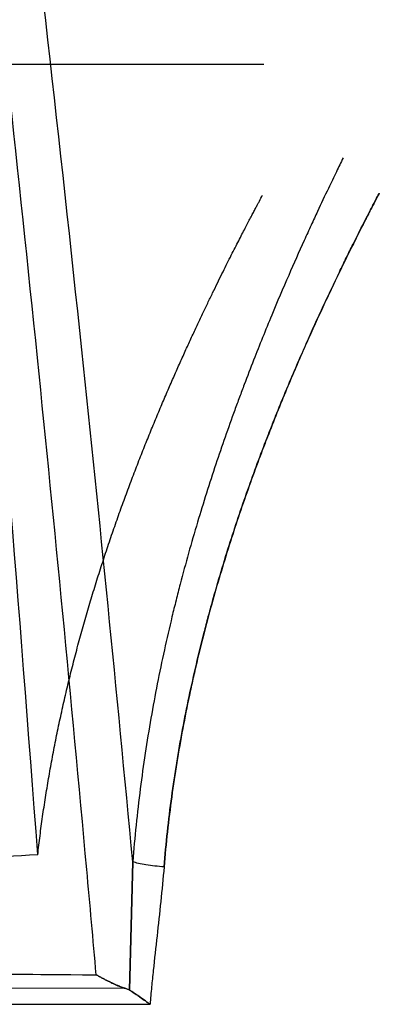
# Model space of a CAD drawing. Header units: millimetres. Extents: x 0 to 297, y 0 to 210.
# Tile 289 of 455: x 146.333 to 146.475, y 159.605 to 159.993. Entities that reach past the tile are written whole.
import ezdxf

# ---------------------------------------------------------------- set-up
doc = ezdxf.new("R2010")
doc.units = ezdxf.units.MM
doc.header["$LTSCALE"] = 16.335
doc.layers.add('INTFCLR_144815', color=7, linetype='CONTINUOUS')

msp = doc.modelspace()

# ---------------------------------------------------------------- linework, layer by layer
at = {"layer": 'INTFCLR_144815', "color": 9, "linetype": 'Continuous'}
for p, q in [((146.4293832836, 159.9754782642), (146.3162983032, 159.9754782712)), ((146.377783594, 159.6608559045), (146.3764765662, 159.6101895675)), ((146.3764765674, 159.6101895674), (146.377783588, 159.6608559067)), ((146.3750393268, 159.6108036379), (146.1874409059, 159.6113595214)), ((146.187540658, 159.6046337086), (146.3845793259, 159.6046320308))]:
    msp.add_line(p, q, dxfattribs=at)
at = {"layer": 'INTFCLR_144815', "color": 6, "linetype": 'Continuous'}
for p, q in [((146.3764817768, 159.6101900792), (146.3750393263, 159.6108036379)), ((146.3750393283, 159.6108036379), (146.37604636, 159.6104140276))]:
    msp.add_line(p, q, dxfattribs=at)
for centre, radius, start, end in [((147.9686292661, 131.2994229), 28.4109156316, 93.2855698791, 93.49162063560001), ((147.9314584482, 131.9272099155), 27.7820297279, 93.2832402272, 93.49395523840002)]:
    msp.add_arc(centre, radius, start, end, dxfattribs=at)
at = {"layer": 'INTFCLR_144815', "color": 9, "linetype": 'Continuous'}
for centre, radius, start, end in [((146.8641499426, 159.5651784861), 0.4811907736, 174.4785059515, 175.2969545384), ((146.8656314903, 159.5650407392), 0.4826786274, 174.4791521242, 175.2950778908)]:
    msp.add_arc(centre, radius, start, end, dxfattribs=at)
at = {"layer": 'INTFCLR_144815', "color": 6, "linetype": 'Continuous'}
msp.add_ellipse((145.8396077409, 157.7041053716), major_axis=(0, 4.1302075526), ratio=0.1377199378, start_param=-1.0764691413, end_param=-0.9955506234, dxfattribs=at)
at = {"layer": 'INTFCLR_144815', "color": 9, "linetype": 'Continuous'}
for points, knots in [([(146.3777835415, 159.6608559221), (146.3714691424, 159.7282054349), (146.3566880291, 159.8771675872), (146.3312299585, 160.1029362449), (146.3015784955, 160.3315193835), (146.2797373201, 160.4783572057), (146.2685356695, 160.5484094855)], [0, 0, 0, 0, 0.2268957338, 0.5020939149, 0.7620442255, 1, 1, 1, 1]), ([(146.363386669, 159.6162732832), (146.3621587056, 159.630117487), (146.3548701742, 159.711314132), (146.3400849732, 159.8651214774), (146.3249298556, 160.004922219), (146.316537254, 160.0774282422)], [0, 0, 0, 0, 0.08995059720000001, 0.5276123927, 1, 1, 1, 1]), ([(146.4607052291, 159.9385630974), (146.4598174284, 159.9367538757), (146.4578673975, 159.9327547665), (146.4544938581, 159.9257364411), (146.4511775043, 159.9187029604), (146.4484775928, 159.9128690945), (146.4467175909, 159.9090236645), (146.4437285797, 159.9024396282), (146.4389253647, 159.8916137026), (146.4322470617, 159.8759010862), (146.426451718, 159.8615253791), (146.4222961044, 159.8507176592), (146.4198332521, 159.8441390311), (146.4159944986, 159.8336881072), (146.4102790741, 159.8173009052), (146.4030394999, 159.794416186), (146.3980052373, 159.7764573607), (146.394816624, 159.7639929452), (146.3926969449, 159.7553624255), (146.3891482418, 159.7399283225), (146.384691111, 159.7173482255), (146.3804709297, 159.6894613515), (146.378526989, 159.6704947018), (146.3777835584, 159.6608559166)], [0, 0, 0, 0, 0.0207349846, 0.045776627, 0.0801181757, 0.1007403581, 0.1119158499, 0.1236298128, 0.1751356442, 0.2337672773, 0.299281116, 0.3345979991, 0.3528994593, 0.371554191, 0.4491488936, 0.5314384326, 0.6184736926, 0.6409991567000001, 0.6638103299, 0.7099082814, 0.8039311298, 0.9005344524, 1, 1, 1, 1]), ([(146.3901111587, 159.6588508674), (146.3908802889, 159.6681022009), (146.3928760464, 159.68635373), (146.3965399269, 159.7088778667), (146.3996112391, 159.7243143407), (146.4015016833, 159.7329659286), (146.4043712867, 159.7455199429), (146.4090621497, 159.7636900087), (146.416046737, 159.7869553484), (146.422304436, 159.8054447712), (146.4268410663, 159.8178825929), (146.42942086, 159.8247173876), (146.4331359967, 159.8343660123), (146.4386374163, 159.8479797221), (146.4459432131, 159.864926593), (146.4513198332, 159.876757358), (146.4547417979, 159.8840714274), (146.4568096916, 159.8884620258), (146.460109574, 159.8953315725), (146.4643419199, 159.9039766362), (146.4679334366, 159.9110766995), (146.469993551, 159.9151318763), (146.4710656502, 159.9172071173), (146.4725847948, 159.9201550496), (146.473551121, 159.9220177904), (146.4753098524, 159.9253768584), (146.4734759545, 159.9218736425), (146.4720258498, 159.9190766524), (146.4685006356, 159.9122256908), (146.4652205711, 159.90570257), (146.4624345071, 159.9000824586), (146.4606393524, 159.8964024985), (146.4575804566, 159.8900999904), (146.4526766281, 159.8797361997), (146.4458378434, 159.8646973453), (146.4399110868, 159.8509305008), (146.4356581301, 159.8405801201), (146.43313907, 159.8342810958), (146.4292131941, 159.8242812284), (146.4233690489, 159.8086018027), (146.4159635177, 159.7866969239), (146.410807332, 159.7694994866), (146.4075469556, 159.757562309), (146.4053773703, 159.74930328), (146.4017489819, 159.7345374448), (146.3971840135, 159.7129317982), (146.3928739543, 159.6862386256), (146.3908588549, 159.6680797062), (146.3901111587, 159.6588508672)], [0, 0, 0, 0, 0.0495666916, 0.0979787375, 0.1217947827, 0.1335961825, 0.145261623, 0.1905535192, 0.2337590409, 0.2749344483, 0.2947559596, 0.304446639, 0.3139406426, 0.3499603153, 0.3828364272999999, 0.4124698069, 0.4193419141, 0.4259519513, 0.4383822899, 0.4600369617, 0.4773189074, 0.4809299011, 0.4842530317, 0.4899454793, 0.4975118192, 0.5000003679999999, 0.5026670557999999, 0.5104422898, 0.5230504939, 0.5403341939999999, 0.5507100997, 0.5563295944, 0.5622201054, 0.5881060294, 0.6175531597, 0.6504231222, 0.6681285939, 0.6772997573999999, 0.6866454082, 0.7254887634, 0.7666300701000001, 0.8100868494, 0.8213244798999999, 0.8327010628, 0.8556801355, 0.9025052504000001, 0.9505623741, 1, 1, 1, 1]), ([(146.3901111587, 159.6588508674), (146.3908802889, 159.6681022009), (146.3928760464, 159.68635373), (146.3965399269, 159.7088778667), (146.3996112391, 159.7243143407), (146.4015016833, 159.7329659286), (146.4043712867, 159.7455199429), (146.4090621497, 159.7636900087), (146.416046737, 159.7869553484), (146.422304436, 159.8054447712), (146.4268410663, 159.8178825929), (146.42942086, 159.8247173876), (146.4331359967, 159.8343660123), (146.4386374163, 159.8479797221), (146.4459432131, 159.864926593), (146.4513198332, 159.876757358), (146.4547417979, 159.8840714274), (146.4568096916, 159.8884620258), (146.460109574, 159.8953315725), (146.4643419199, 159.9039766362), (146.4679334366, 159.9110766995), (146.469993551, 159.9151318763), (146.4710656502, 159.9172071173), (146.4725847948, 159.9201550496), (146.473551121, 159.9220177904), (146.4753098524, 159.9253768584), (146.4734759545, 159.9218736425), (146.4720258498, 159.9190766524), (146.4685006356, 159.9122256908), (146.4652205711, 159.90570257), (146.4624345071, 159.9000824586), (146.4606393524, 159.8964024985), (146.4575804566, 159.8900999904), (146.4526766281, 159.8797361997), (146.4458378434, 159.8646973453), (146.4399110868, 159.8509305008), (146.4356581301, 159.8405801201), (146.43313907, 159.8342810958), (146.4292131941, 159.8242812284), (146.4233690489, 159.8086018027), (146.4159635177, 159.7866969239), (146.410807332, 159.7694994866), (146.4075469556, 159.757562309), (146.4053773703, 159.74930328), (146.4017489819, 159.7345374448), (146.3971840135, 159.7129317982), (146.3928739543, 159.6862386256), (146.3908588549, 159.6680797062), (146.3901111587, 159.6588508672)], [0, 0, 0, 0, 0.0495666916, 0.0979787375, 0.1217947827, 0.1335961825, 0.145261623, 0.1905535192, 0.2337590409, 0.2749344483, 0.2947559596, 0.304446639, 0.3139406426, 0.3499603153, 0.3828364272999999, 0.4124698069, 0.4193419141, 0.4259519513, 0.4383822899, 0.4600369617, 0.4773189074, 0.4809299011, 0.4842530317, 0.4899454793, 0.4975118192, 0.5000003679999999, 0.5026670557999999, 0.5104422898, 0.5230504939, 0.5403341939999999, 0.5507100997, 0.5563295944, 0.5622201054, 0.5881060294, 0.6175531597, 0.6504231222, 0.6681285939, 0.6772997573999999, 0.6866454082, 0.7254887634, 0.7666300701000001, 0.8100868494, 0.8213244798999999, 0.8327010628, 0.8556801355, 0.9025052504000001, 0.9505623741, 1, 1, 1, 1]), ([(146.3901111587, 159.6588508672), (146.3889049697, 159.6589408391), (146.3865273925, 159.6591642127), (146.3831509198, 159.6596202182), (146.3802390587, 159.660163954), (146.3785084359, 159.6606105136), (146.3777835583, 159.6608559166)], [0, 0, 0, 0, 0.2899876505, 0.5723852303, 0.8165212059, 1, 1, 1, 1]), ([(146.3901111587, 159.6588508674), (146.3893507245, 159.6497479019), (146.3878626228, 159.6361202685), (146.3860851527, 159.6203446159), (146.3854000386, 159.6136381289), (146.3851918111, 159.6114782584)], [0, 0, 0, 0, 0.5753799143, 0.8633220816, 1, 1, 1, 1]), ([(146.1774079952, 159.6173162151), (146.1807597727, 159.6173058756), (146.2137074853, 159.6172001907), (146.275700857, 159.6169252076), (146.3343416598, 159.6165183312), (146.363386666, 159.6162732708)], [0, 0, 0, 0, 0.05406648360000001, 0.5314695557, 1, 1, 1, 1]), ([(146.1906267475, 159.6172731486), (146.2215557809, 159.6171676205), (146.2791428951, 159.6169046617), (146.3367291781, 159.6164981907), (146.3633866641, 159.6162732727)], [0, 0, 0, 0, 0.5370806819, 1, 1, 1, 1])]:
    msp.add_open_spline(points, degree=3, knots=knots, dxfattribs=at)
at = {"layer": 'INTFCLR_144815', "color": 6, "linetype": 'Continuous'}
for points, knots in [([(146.3403261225, 159.6636389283), (146.3406098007, 159.6661454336), (146.3412143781, 159.6711619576), (146.3422306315, 159.6786839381), (146.3433570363, 159.6862124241), (146.3445927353, 159.693744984), (146.3459365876, 159.7012787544), (146.3473871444, 159.7088104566), (146.3489425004, 159.7163358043), (146.3506003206, 159.7238499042), (146.3523576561, 159.7313466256), (146.354211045, 159.7388192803), (146.3561563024, 159.7462599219), (146.3581886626, 159.7536600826), (146.3603025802, 159.7610101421), (146.3624918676, 159.7682999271), (146.3647496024, 159.775518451), (146.3670682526, 159.7826543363), (146.3694396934, 159.7896958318), (146.371855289, 159.7966309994), (146.3743060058, 159.8034479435), (146.3767825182, 159.8101349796), (146.3792753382, 159.8166808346), (146.3817749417, 159.8230748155), (146.3842718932, 159.8293069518), (146.3867569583, 159.8353681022), (146.3892212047, 159.841250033), (146.3916561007, 159.846945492), (146.3940535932, 159.852448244), (146.3964061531, 159.8577530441), (146.3987068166, 159.8628556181), (146.4009491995, 159.8677526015), (146.4031275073, 159.8724414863), (146.4052365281, 159.876920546), (146.4072716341, 159.8811887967), (146.4092287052, 159.8852458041), (146.4111041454, 159.8890917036), (146.4128948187, 159.8927270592), (146.4145980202, 159.8961528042), (146.4162114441, 159.8993701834), (146.4177330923, 159.9023805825), (146.4191613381, 159.9051856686), (146.4204947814, 159.9077871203), (146.4217323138, 159.9101867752), (146.4228729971, 159.9123864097), (146.4239161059, 159.9143878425), (146.4248610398, 159.9161927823), (146.425707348, 159.917802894), (146.4264546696, 159.9192197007), (146.4271027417, 159.920444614), (146.4279164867, 159.9219786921), (146.428515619, 159.9231038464), (146.4289322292, 159.9238841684)], [0, 0, 0, 0, 0.0273620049, 0.05480647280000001, 0.0823306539, 0.1099307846, 0.1376026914, 0.1653378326, 0.1931270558, 0.2209539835, 0.2488021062, 0.276647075, 0.3044646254, 0.3322223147, 0.3598878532, 0.3874217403, 0.4147828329, 0.4419270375, 0.4688077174, 0.4953767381, 0.5215851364, 0.5473841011, 0.5727253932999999, 0.597562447, 0.6218510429, 0.6455494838, 0.6686193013, 0.6910256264, 0.7127373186, 0.7337272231, 0.7539717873, 0.7734512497, 0.7921493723, 0.8100531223, 0.8271525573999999, 0.8434409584, 0.858912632, 0.8735653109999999, 0.8873983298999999, 0.9004113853, 0.9126069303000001, 0.9239869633, 0.9345555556, 0.9443162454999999, 0.9532738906, 0.9614327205, 0.9687976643, 0.9753730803, 0.9811634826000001, 0.9861728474, 0.9904049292, 1, 1, 1, 1]), ([(146.375039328, 159.6108036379), (146.374470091, 159.6109833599), (146.3732454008, 159.6114230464), (146.3716909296, 159.6120641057), (146.3703368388, 159.6126652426), (146.3692518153, 159.613172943), (146.3681221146, 159.6137319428), (146.3669506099, 159.6143367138), (146.3657565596, 159.614973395), (146.3645659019, 159.6156223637), (146.3637772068, 159.6160574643), (146.363386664, 159.6162732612)], [0, 0, 0, 0, 0.1389031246, 0.3025713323, 0.3911845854, 0.483628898, 0.5813003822, 0.6844615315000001, 0.7904008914, 0.8961725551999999, 1, 1, 1, 1]), ([(146.3633866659, 159.6162732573), (146.3637771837, 159.616057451), (146.3645659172, 159.6156223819), (146.3657566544, 159.6149733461), (146.3669510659, 159.6143364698), (146.3681227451, 159.6137316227), (146.3692523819, 159.6131726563), (146.3703368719, 159.6126652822), (146.3713793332, 159.6122022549), (146.3729281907, 159.6115495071), (146.37414532, 159.6110858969), (146.3750393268, 159.6108036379)], [0, 0, 0, 0, 0.103826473, 0.2096095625, 0.3155715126, 0.4188033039, 0.5164352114, 0.608838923, 0.6974004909, 0.7818413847, 1, 1, 1, 1]), ([(146.3845793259, 159.6046320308), (146.3842616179, 159.6048675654), (146.3836586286, 159.6053110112), (146.3825313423, 159.6061393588), (146.3812769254, 159.6070473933), (146.379801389, 159.6080864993), (146.3782444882, 159.6091343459), (146.3771117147, 159.6098362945), (146.3764817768, 159.6101900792)], [0, 0, 0, 0, 0.1207405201, 0.2285070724, 0.4270727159, 0.5934997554, 0.7794316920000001, 1, 1, 1, 1]), ([(146.3764817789, 159.6101900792), (146.3768080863, 159.6100068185), (146.3776987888, 159.6094791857), (146.3790297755, 159.608613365), (146.3805090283, 159.6075921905), (146.3820023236, 159.6065257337), (146.3833641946, 159.6055279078), (146.3842533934, 159.6048736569), (146.3845793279, 159.6046320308)], [0, 0, 0, 0, 0.1142520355, 0.3159569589, 0.4845926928, 0.6629795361, 0.8761369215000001, 1, 1, 1, 1])]:
    msp.add_open_spline(points, degree=3, knots=knots, dxfattribs=at)

doc.saveas('drawing.dxf')
